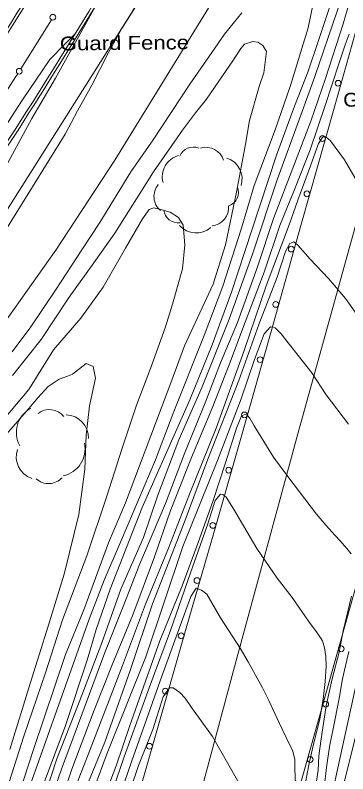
# Model space of a CAD drawing. Extents: x 2361284 to 2366480, y 6976556 to 6985346.
# Drawn here: x 2364745.4 to 2364861, y 6979380.2 to 6979644.4 of the extents above; entities that cross this region are included whole.
import ezdxf

# ---------------------------------------------------------------- set-up
doc = ezdxf.new("R2010")
doc.units = 0
doc.header["$LTSCALE"] = 1.9
for name, color, linetype, lineweight in [('12', 7, 'Continuous', 13), ('13', 7, 'Continuous', 13), ('14', 7, 'Continuous', 13), ('16', 7, 'Continuous', 13), ('17', 7, 'Continuous', 13), ('3', 7, 'Continuous', 13), ('5', 7, 'Continuous', 13)]:
    doc.layers.add(name, color=color, linetype=linetype, lineweight=lineweight)

msp = doc.modelspace()

# ---------------------------------------------------------------- linework, layer by layer
at = {"layer": '12'}
for points in [[(2364855.945, 6979683.459), (2364856.623, 6979680.485), (2364855.85, 6979675.519), (2364855.703, 6979674.107), (2364853.406, 6979665.384), (2364849.827, 6979652.539), (2364847.318, 6979639.945), (2364841.099, 6979619.835), (2364835.774, 6979604.504), (2364828.497, 6979585.114), (2364824.129, 6979570.19), (2364817.632, 6979549.978), (2364811.134, 6979532.865), (2364800.555, 6979506.343), (2364794.164, 6979489.561), (2364782.348, 6979461.747), (2364776.371, 6979447.711), (2364771.18, 6979434.13), (2364759.902, 6979402.36), (2364753.629, 6979384.701), (2364748.036, 6979369.206)], [(2364787.256, 6979647.255), (2364782.456, 6979639.758), (2364777.767, 6979631.193), (2364772.033, 6979619.957), (2364767.077, 6979611.111), (2364762.805, 6979602.97), (2364742.22, 6979569.631), (2364735.656, 6979559.6), (2364731.407, 6979551.048), (2364725.392, 6979538.89), (2364719.999, 6979527.478), (2364711.075, 6979512.172), (2364686.287, 6979477.036), (2364679.662, 6979467.141), (2364670.943, 6979455.338), (2364664.968, 6979446.37), (2364656.768, 6979433.762), (2364647.467, 6979419.003), (2364641.159, 6979409.332), (2364633.966, 6979398.082), (2364622.679, 6979381.875), (2364618.177, 6979375.791)], [(2364744.405, 6979527.1), (2364750.922, 6979535.832), (2364759.688, 6979548.967), (2364768.648, 6979562.623), (2364774.838, 6979572.142), (2364785.661, 6979589.816), (2364793.355, 6979601.019), (2364806.181, 6979620.362), (2364813.818, 6979631.366), (2364818.227, 6979637.758), (2364824.166, 6979645.175), (2364824.215, 6979645.246)], [(2364867.702, 6979580.676), (2364859.865, 6979594.061), (2364855.012, 6979600.625), (2364853.429, 6979601.99), (2364852.387, 6979602.06), (2364850.86, 6979599.696), (2364848.024, 6979591.939), (2364843.718, 6979579.937), (2364840.649, 6979571.417), (2364832.711, 6979550.121), (2364824.984, 6979527.597), (2364815.342, 6979500.564), (2364806.068, 6979477.644), (2364798.756, 6979458.853), (2364790.733, 6979439.266), (2364782.785, 6979417.939), (2364772.018, 6979390.196), (2364764.659, 6979371.124)], [(2364882.837, 6979492.905), (2364881.395, 6979487.89), (2364879.56, 6979478.913), (2364878.582, 6979470.324), (2364877.232, 6979460.909), (2364875.454, 6979452.323), (2364872.478, 6979434.953), (2364870.052, 6979421.929), (2364867.211, 6979408.282), (2364863.756, 6979393.098), (2364860.355, 6979379.514), (2364856.233, 6979363.845), (2364853.513, 6979348.078), (2364849.969, 6979332.753), (2364847.388, 6979320.178), (2364844.32, 6979304.148), (2364840.793, 6979286.013), (2364838.285, 6979270.979), (2364835.638, 6979258.063), (2364833.335, 6979244.72), (2364830.431, 6979230.282), (2364828.957, 6979222.287)], [(2364842.872, 6979376.578), (2364842.681, 6979381.957), (2364842.59, 6979385.186), (2364841.922, 6979388.09), (2364839.616, 6979392.889), (2364837.178, 6979397.975), (2364833.594, 6979405.782), (2364831.412, 6979410.171), (2364826.414, 6979419.224), (2364823.58, 6979423.927), (2364816.839, 6979434.534), (2364812.061, 6979442.749), (2364810.217, 6979444.201), (2364808.33, 6979444.813), (2364806.537, 6979441.986), (2364802.734, 6979431.8), (2364795.825, 6979412.663), (2364785.914, 6979384.368), (2364778.652, 6979363.488)]]:
    msp.add_lwpolyline(points, dxfattribs=at)
at = {"layer": '13'}
for points in [[(2364875.255, 6979691.944), (2364874.444, 6979689.945), (2364870.526, 6979681.277), (2364867.934, 6979675.134), (2364862.93, 6979661.924), (2364857.393, 6979645.791), (2364849.548, 6979623.004), (2364844.666, 6979609.588), (2364836.551, 6979587), (2364827.885, 6979561.127), (2364819.811, 6979538.558), (2364810.374, 6979514.997), (2364802.359, 6979496.5), (2364795.032, 6979477.199), (2364790.012, 6979462.5), (2364782.192, 6979444.525), (2364775.559, 6979425.891), (2364767.695, 6979405.195), (2364759.913, 6979385.45), (2364753.567, 6979365.999)], [(2364606.243, 6979375.008), (2364615.948, 6979388.252), (2364626.328, 6979402.01), (2364634.582, 6979414.21), (2364640.551, 6979423.836), (2364645.393, 6979433.164), (2364653.521, 6979445.982), (2364657.599, 6979453.641), (2364663.23, 6979467.235), (2364667.259, 6979474.734), (2364670.39, 6979479.803), (2364679.645, 6979494.173), (2364690.384, 6979508.995), (2364700.039, 6979523.348), (2364710.808, 6979540.152), (2364718.403, 6979552.334), (2364730.623, 6979571.471), (2364739.504, 6979587.087), (2364743.654, 6979594.506), (2364751.232, 6979608.4), (2364759.489, 6979622.498), (2364774.394, 6979649.332)], [(2364861.042, 6979646.987), (2364859.435, 6979641.33), (2364853.244, 6979622.369), (2364848.206, 6979607.502), (2364842.487, 6979592.666), (2364835.218, 6979573.636), (2364829.627, 6979556.752), (2364822.711, 6979537.335), (2364816.815, 6979523.349), (2364811.447, 6979509.416), (2364804.284, 6979491.788), (2364797.669, 6979474.304), (2364788.799, 6979453.378), (2364782.98, 6979438.452), (2364776.581, 6979422.511), (2364767.416, 6979397.761), (2364761.527, 6979381.806), (2364753.555, 6979358.899)], [(2364854.944, 6979647.749), (2364850.752, 6979635.167), (2364847.154, 6979624.583), (2364842.517, 6979612.648), (2364836.219, 6979595.586), (2364827.676, 6979569.524), (2364820.581, 6979547.976), (2364813.866, 6979529.581), (2364806.147, 6979510.406), (2364797.62, 6979491.074), (2364789.573, 6979472.947), (2364778.412, 6979444.529), (2364773.545, 6979430.452), (2364770.466, 6979419.812), (2364762.962, 6979397.079), (2364754.778, 6979375.35)], [(2364766.362, 6979637.975), (2364762.528, 6979634.198), (2364757.468, 6979628.91), (2364747.98, 6979614.949), (2364740.598, 6979603.459), (2364735.865, 6979597.572), (2364728.805, 6979588.066), (2364724.544, 6979583.955), (2364717.934, 6979577.431), (2364711.865, 6979571.003), (2364706.666, 6979564.673), (2364701.18, 6979557.891), (2364692.43, 6979546.207), (2364683.945, 6979534.076), (2364680.073, 6979530.179), (2364677.363, 6979528.103), (2364674.166, 6979526.613), (2364672.504, 6979525.707), (2364670.49, 6979525.097), (2364668.328, 6979527.377)], [(2364861.519, 6979637.81), (2364860.084, 6979634.096), (2364858.004, 6979627.746), (2364853.223, 6979612.98), (2364847.952, 6979597.488), (2364842.473, 6979583.676), (2364837.432, 6979571.137), (2364831.945, 6979554.944), (2364825.38, 6979537.491), (2364819.587, 6979522.055), (2364813.886, 6979507.5), (2364806.708, 6979490.31), (2364799.285, 6979471.62), (2364793.907, 6979455.767), (2364786.277, 6979435.583), (2364779.387, 6979418.727), (2364772.832, 6979402.363), (2364765.168, 6979381.83), (2364759.837, 6979366.029)], [(2364744.443, 6979518.89), (2364754.434, 6979531.506), (2364764.235, 6979546.14), (2364773.304, 6979558.958), (2364780.023, 6979568.531), (2364790.93, 6979585.776), (2364793.531, 6979589.821), (2364803.593, 6979604.338), (2364808.077, 6979610.34), (2364811.972, 6979615.178), (2364817.525, 6979623.23), (2364821.115, 6979628.485), (2364823.874, 6979632.812), (2364825.109, 6979634.324), (2364828.062, 6979635.152), (2364829.784, 6979634.948), (2364831.555, 6979633.855), (2364832.786, 6979631.696), (2364831.856, 6979624.326), (2364830.23, 6979619.552), (2364826.883, 6979607.689), (2364825.52, 6979599.515), (2364822.36, 6979582.715), (2364818.485, 6979564.396), (2364814.215, 6979550.705), (2364804.297, 6979529.26), (2364799.509, 6979516.394), (2364790.264, 6979491.785), (2364783.786, 6979474.632), (2364777.849, 6979460.624), (2364769.28, 6979437.272), (2364762.877, 6979421.76), (2364751.858, 6979389.074), (2364743.145, 6979361.98)], [(2364737.204, 6979498.771), (2364750.229, 6979514.045), (2364758.719, 6979527.806), (2364768.204, 6979538.937), (2364776.012, 6979549.702), (2364783.793, 6979563.287), (2364789.688, 6979573.413), (2364792.043, 6979576.759), (2364793.651, 6979577.251), (2364796.377, 6979576.547), (2364799.254, 6979575.844), (2364802.183, 6979573.882), (2364803.808, 6979571.227), (2364804.433, 6979564.443), (2364803.543, 6979556.014), (2364800.089, 6979543.791), (2364797.518, 6979535.476), (2364792.472, 6979521.407), (2364787.604, 6979508.639), (2364782.565, 6979493.622), (2364777.264, 6979476.87), (2364770.331, 6979456.103), (2364761.883, 6979433.841), (2364755.948, 6979415.384), (2364748.407, 6979393.351), (2364740.794, 6979369.327)], [(2364867.066, 6979536.108), (2364860.284, 6979545.743), (2364854.338, 6979552.677), (2364848.014, 6979559.408), (2364843.687, 6979564.286), (2364842.256, 6979565.412), (2364840.931, 6979564.92), (2364839.418, 6979562.036), (2364836.502, 6979553.177), (2364830.178, 6979536.626), (2364823.133, 6979517.168), (2364812.374, 6979489.794), (2364804.545, 6979468.499), (2364793.212, 6979439.409), (2364785.351, 6979416.234), (2364776.538, 6979391.279), (2364765.261, 6979363.66)], [(2364861.301, 6979501.941), (2364853.552, 6979512.236), (2364848.489, 6979519.89), (2364837.819, 6979533.539), (2364835.791, 6979535.47), (2364835.238, 6979535.784), (2364834.137, 6979535.874), (2364831.96, 6979533.453), (2364828.624, 6979524.431), (2364824.034, 6979510.766), (2364815.789, 6979489.286), (2364803.682, 6979459.33), (2364790.867, 6979420.976), (2364777.445, 6979387.387), (2364764.234, 6979351.629)], [(2364741.605, 6979497.592), (2364750.223, 6979507.414), (2364753.338, 6979511.114), (2364756.95, 6979515.029), (2364760.736, 6979517.605), (2364763.606, 6979518.653), (2364765.3, 6979519.439), (2364770.145, 6979523.075), (2364772.585, 6979522.028), (2364773.303, 6979517.975), (2364771.315, 6979508.354), (2364770.102, 6979498.093), (2364769.675, 6979486.248), (2364767.514, 6979470.528), (2364762.471, 6979449.759), (2364756.913, 6979431.694), (2364750.663, 6979411.704), (2364743.541, 6979388.695)], [(2364862.17, 6979456.826), (2364860.742, 6979458.692), (2364858.446, 6979461.401), (2364856.577, 6979463.363), (2364853.434, 6979466.853), (2364850.127, 6979470.643), (2364840.183, 6979483.738), (2364835.229, 6979490.441), (2364828.524, 6979501.369), (2364827.028, 6979504.085), (2364826.088, 6979505.146), (2364825.315, 6979505.379), (2364824.13, 6979504.837), (2364822.311, 6979500.6), (2364818.487, 6979488.482), (2364814.191, 6979475.422), (2364808.902, 6979460.45), (2364803.482, 6979445.627), (2364795.704, 6979426.503), (2364790.748, 6979412.485), (2364785.217, 6979396.71), (2364780.507, 6979383.016), (2364774.655, 6979367.42)], [(2364845.92, 6979374.647), (2364847.373, 6979382.762), (2364848.879, 6979389.506), (2364851.294, 6979399.429), (2364852.509, 6979406.202), (2364853.181, 6979412.368), (2364853.531, 6979417.722), (2364853.399, 6979421.071), (2364852.919, 6979424.106), (2364852.197, 6979426.48), (2364850.379, 6979429.333), (2364847.342, 6979433.404), (2364841.663, 6979441.65), (2364836.449, 6979448.362), (2364829.48, 6979458.675), (2364821.308, 6979472.529), (2364818.78, 6979476.595), (2364817.641, 6979477.494), (2364816.741, 6979477.546), (2364814.901, 6979475.348), (2364812.349, 6979467.213), (2364806.399, 6979450.226), (2364799.37, 6979430.108), (2364792.02, 6979410.127), (2364783.278, 6979386.093), (2364775.242, 6979362.495)], [(2364849.833, 6979375.404), (2364850.714, 6979381.544), (2364850.937, 6979386.506), (2364851.8, 6979392.464), (2364853.543, 6979403.871), (2364855.653, 6979413.272), (2364858.075, 6979422.545), (2364859.435, 6979429.989), (2364862.349, 6979442.127)], [(2364869.603, 6979440.726), (2364868.429, 6979435.874), (2364867.243, 6979430.163), (2364865.381, 6979417.765), (2364860.178, 6979393.884), (2364855.794, 6979374.291), (2364851.902, 6979355.493), (2364849.143, 6979341.746), (2364845.432, 6979322.93), (2364841.802, 6979303.984), (2364837.25, 6979281.06), (2364834.028, 6979264.388), (2364832.067, 6979252.869), (2364829.179, 6979236.83), (2364826.929, 6979225.208), (2364826.786, 6979224.487)], [(2364852.773, 6979375.372), (2364853.655, 6979382.572), (2364854.821, 6979390.363), (2364855.919, 6979395.894), (2364858.089, 6979406.435), (2364859.203, 6979413.346), (2364861.363, 6979422.797)], [(2364826.236, 6979371.779), (2364819.839, 6979383.01), (2364814.032, 6979393.185), (2364806.684, 6979403.366), (2364804.484, 6979406.595), (2364802.645, 6979408.548), (2364800.3, 6979410.145), (2364799.05, 6979410.134), (2364796.889, 6979407.013), (2364793.268, 6979395.678), (2364788.257, 6979383.13), (2364782.81, 6979366.937)]]:
    msp.add_lwpolyline(points, dxfattribs=at)
at = {"layer": '14'}
for points in [[(2365007.099, 6980165.523), (2364980.625, 6980074.346), (2364954.823, 6979998.696), (2364928.454, 6979929.011), (2364895.715, 6979852.887), (2364859.717, 6979777.84), (2364824.691, 6979711.963), (2364785.746, 6979644.97), (2364742.17, 6979575.951), (2364695.149, 6979508.5), (2364647.665, 6979445.756), (2364622.953, 6979415.12), (2364597.396, 6979384.838), (2364544.659, 6979325.73), (2364510.437, 6979289.982)], [(2365030.131, 6980158.041), (2365004.307, 6980067.892), (2364972.982, 6979957.817), (2364943.554, 6979853.382), (2364907.351, 6979725.071), (2364874.382, 6979609.101), (2364864.061, 6979572.294), (2364843.732, 6979498.593), (2364822.126, 6979419.186), (2364811.483, 6979379.439), (2364789.873, 6979297.32), (2364768.994, 6979219.127)]]:
    msp.add_lwpolyline(points, dxfattribs=at)
at = {"layer": '16'}
for centre, radius, start, end in [((2364807.365, 6979593.374), 5.099, 68.33916, 158.33916), ((2364811.711, 6979592.012), 6.381, 16.66863, 106.66863), ((2364804.195, 6979588.108), 7.653, 105.33805, 195.33805), ((2364816.65, 6979587.329), 7.653, 342.55409, 72.55409), ((2364800.048, 6979581.258), 6.381, 139.70276, 229.70276), ((2364817.954, 6979582.739), 5.099, 290.56694, 20.56694), ((2364802.112, 6979577.17), 5.099, 187.24512, 277.24512), ((2364813.243, 6979577.39), 6.381, 275.44783, 5.44783), ((2364808.364, 6979576.203), 7.653, 221.12941, 311.12941), ((2364755.418, 6979499.049), 9.583, 118.67631, 208.67631), ((2364757.382, 6979500.67), 6.385, 38.72478, 128.72478), ((2364762.872, 6979497.215), 7.99, 358.10939, 88.10939), ((2364760.158, 6979493.406), 9.583, 281.65539, 11.65539), ((2364753.77, 6979490.637), 7.99, 161.33299, 251.33299), ((2364757.027, 6979487.646), 6.385, 227.42029, 317.42029)]:
    msp.add_arc(centre, radius, start, end, dxfattribs=at)
at = {"layer": '17'}
for points in [[(2364960.332, 6979715.804), (2364953.874, 6979703.002), (2364947.566, 6979690.12), (2364938.457, 6979670.954), (2364929.782, 6979651.579), (2364922.227, 6979633.087), (2364915.114, 6979614.418), (2364908.287, 6979596.122), (2364901.984, 6979577.641), (2364892.839, 6979547.433), (2364884.097, 6979517.108), (2364872.883, 6979477.54), (2364861.719, 6979437.951), (2364849.426, 6979394.022), (2364837.123, 6979350.092), (2364827.923, 6979317.333), (2364818.705, 6979284.573), (2364810.926, 6979257.128), (2364802.845, 6979229.78), (2364801.116, 6979224.323), (2364799.328, 6979218.886), (2364798.239, 6979215.595), (2364797.15, 6979212.315)], [(2364746.738, 6979225.977), (2364756.392, 6979261.379), (2364766.298, 6979296.716), (2364778.176, 6979337.822), (2364790.057, 6979378.936), (2364797.479, 6979404.938), (2364804.912, 6979430.94), (2364814.447, 6979464.182), (2364823.951, 6979497.425), (2364834.372, 6979534.276), (2364844.752, 6979571.126), (2364856.284, 6979612.039), (2364867.805, 6979652.95), (2364873.106, 6979671.853), (2364878.346, 6979690.772), (2364879.914, 6979697.298), (2364881.402, 6979703.853), (2364882.414, 6979707.802), (2364883.477, 6979711.732)]]:
    msp.add_lwpolyline(points, dxfattribs=at)
for centre in [(2364857.676, 6979620.681), (2364852.253, 6979601.431), (2364846.828, 6979582.18), (2364841.404, 6979562.93), (2364835.98, 6979543.679), (2364830.548, 6979524.432), (2364825.106, 6979505.186), (2364819.632, 6979485.952), (2364814.135, 6979466.723), (2364808.622, 6979447.498), (2364803.11, 6979428.271), (2364858.778, 6979423.735), (2364797.616, 6979409.041), (2364853.387, 6979404.475), (2364792.122, 6979389.81), (2364847.995, 6979385.216)]:
    msp.add_circle(centre, 1, dxfattribs=at)
at = {"layer": '3'}
msp.add_lwpolyline([(2364933.52, 6979898.889), (2364924.862, 6979870.316), (2364921.525, 6979859.432), (2364916.813, 6979846.921), (2364905.644, 6979822.569), (2364883.804, 6979775.159), (2364858.175, 6979726.593), (2364819.198, 6979657.718), (2364780.056, 6979593.868), (2364759.519, 6979562.537), (2364705.906, 6979486.851), (2364647.319, 6979410.421), (2364622.96, 6979380.757), (2364572.295, 6979323.083), (2364533.944, 6979284.135)], dxfattribs=at)
for centre, radius, start, end in [((2363130.066, 6980642.474), 1899.015, 324.39846, 332.23279), ((2363130.066, 6980642.474), 1899.975, 324.39846, 332.23278), ((2363202.327, 6980596.735), 1834.513, 321.76984, 329.24428), ((2363202.327, 6980596.735), 1835.473, 321.76984, 329.24428)]:
    msp.add_arc(centre, radius, start, end, dxfattribs=at)
at = {"layer": '5'}
msp.add_line((2364747.378, 6979625.694), (2364758.006, 6979642.786), dxfattribs=at)
msp.add_lwpolyline([(2364734.892, 6979606.254), (2364745.684, 6979622.977), (2364746.324, 6979624.003)], dxfattribs=at)
for centre in [(2364758.532, 6979643.636), (2364746.85, 6979624.853)]:
    msp.add_circle(centre, 1, dxfattribs=at)

# ---------------------------------------------------------------- texts
at = {"layer": '17', "width": 1.1}
msp.add_text('Guard Rails', height=4.799, rotation=0.545, dxfattribs=at).set_placement((2364859.469, 6979612.499))
at = {"layer": '5', "width": 1.2}
msp.add_text('Guard Fence', height=4.799, rotation=0.545, dxfattribs=at).set_placement((2364760.958, 6979632.093))

doc.saveas('drawing.dxf')
